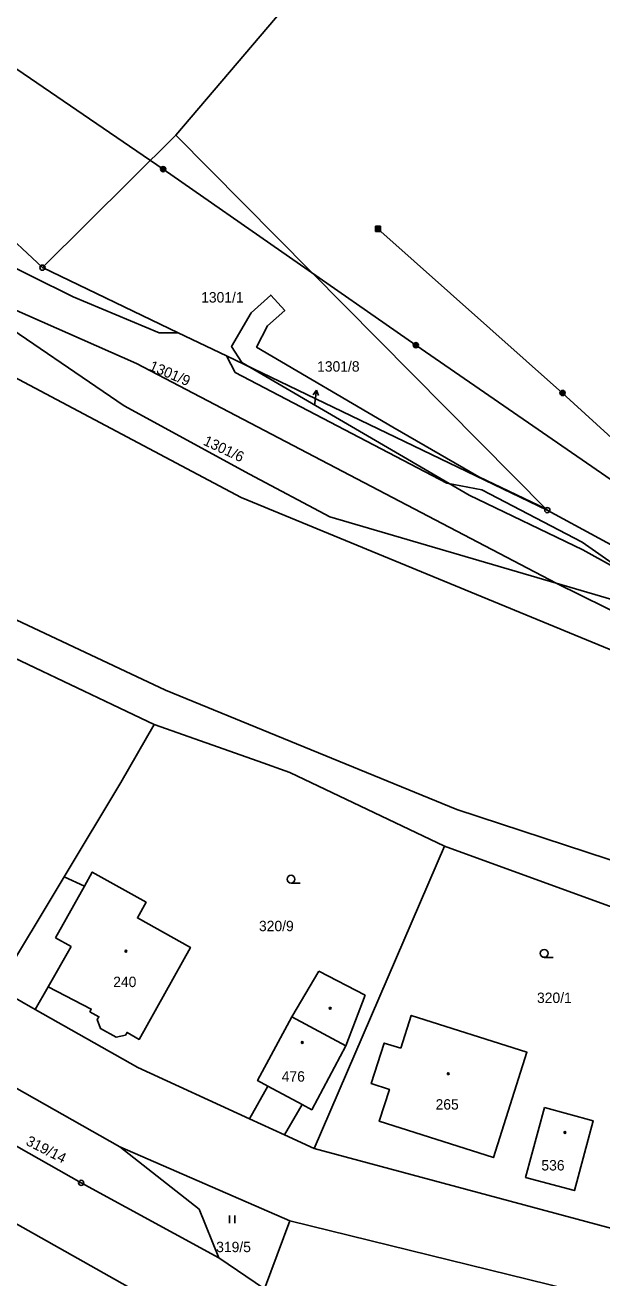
# Model space of a CAD drawing. Extents: x -745926 to -742978, y -968282 to -965689.
# Drawn here: x -745098.2 to -745042.6, y -967037.5 to -966916.9 of the extents above; entities that cross this region are included whole.
import ezdxf

# ---------------------------------------------------------------- set-up
doc = ezdxf.new("R2010")
doc.units = 0
for name, color, linetype in [('Hranice parcel', 7, 'Continuous'), ('Parcelní čísla', 7, 'Continuous'), ('Pop  PČ popisy', 7, 'Continuous'), ('Poz předměty', 7, 'Continuous'), ('Vnitřní kresba', 7, 'Continuous'), ('Věcná břemena k části', 7, 'Continuous'), ('Značky bodu BP', 7, 'Continuous'), ('Značky budov', 7, 'Continuous'), ('Značky kultur', 7, 'Continuous')]:
    doc.layers.add(name, color=color, linetype=linetype)

msp = doc.modelspace()

# ---------------------------------------------------------------- linework, layer by layer
at = {"layer": 'Hranice parcel'}
for p, q in [((-745127.02, -966911.73), (-745096.48, -966940.22)), ((-745083.65, -966927.46), (-745073.31, -966915.34)), ((-745096.48, -966940.22), (-745083.65, -966927.46)), ((-745083.65, -966927.46), (-745047.86, -966963.56)), ((-745096.48, -966940.22), (-745083.4, -966946.5)), ((-745085.23, -966946.5), (-745083.4, -966946.5)), ((-745083.4, -966946.5), (-745078.77, -966948.72)), ((-745078.77, -966948.72), (-745047.86, -966963.56)), ((-745078.77, -966948.72), (-745077.92, -966950.32)), ((-745047.01, -966970.59), (-745087.43, -966949.46)), ((-745036.82, -966975.61), (-745047.01, -966970.59)), ((-745085.72, -966984.18), (-745100.59, -966977.14)), ((-745057.77, -966995.9), (-745070.32, -967024.98)), ((-745029.61, -967006.14), (-745057.77, -966995.9)), ((-745094.38, -966998.84), (-745100.84, -967009.53)), ((-745065.41, -967010.25), (-745069.88, -967007.93)), ((-745100.84, -967009.53), (-745097.17, -967011.61)), ((-745104.74, -967015.97), (-745089.03, -967024.82)), ((-745076.55, -967022.13), (-745073.17, -967023.68)), ((-745070.32, -967024.98), (-745073.17, -967023.68)), ((-745089.03, -967024.82), (-745072.65, -967031.96)), ((-745039.55, -967033.27), (-745070.32, -967024.98)), ((-745075.1, -967038.5), (-745072.65, -967031.96)), ((-745072.65, -967031.96), (-745041.98, -967039.49)), ((-745079.5, -967035.5), (-745075.1, -967038.5))]:
    msp.add_line(p, q, dxfattribs=at)
for points in [[(-745130.73, -966915.96), (-745127.77, -966918), (-745124.34, -966918.62), (-745121.79, -966920.1), (-745120.21, -966922.81), (-745119.23, -966926), (-745116.26, -966928.61), (-745101.59, -966939.06), (-745093.53, -966943.04), (-745085.23, -966946.5)], [(-745047.01, -966970.59), (-745068.81, -966964.21), (-745076.55, -966960.11), (-745088.6, -966953.51), (-745102.09, -966944.35), (-745106.49, -966944.98), (-745133.52, -966919.15)], [(-745087.43, -966949.46), (-745101.79, -966943.13), (-745120.74, -966929.81), (-745129.68, -966921.53)], [(-745136.09, -966923.85), (-745134.18, -966924.5), (-745107.69, -966946.26), (-745077.36, -966962.35), (-745010.83, -966989.75), (-745003.64, -966990.81), (-745000.04, -966992.26), (-744938.71, -967017.01), (-744928.65, -967021.36), (-744919.57, -967025.15)], [(-745077.92, -966950.32), (-745057.55, -966960.95), (-745054.17, -966961.6), (-745044.49, -966966.63), (-745039.27, -966970.3), (-745033.81, -966972.82)], [(-745047.86, -966963.56), (-745027.98, -966974.34), (-745006.33, -966980.73), (-745001.06, -966982.98)], [(-745001.7, -966984.1), (-745038.45, -966973.1), (-745047.01, -966970.59)], [(-745094.38, -966998.84), (-745088.92, -966989.78), (-745085.72, -966984.18)], [(-745057.77, -966995.9), (-745072.66, -966988.81), (-745075.71, -966987.73), (-745085.72, -966984.18)], [(-745097.17, -967011.61), (-745095.92, -967009.43), (-745091.78, -967011.57), (-745091.92, -967011.83), (-745091.05, -967012.32), (-745091.2, -967012.58), (-745090.88, -967013.45), (-745089.39, -967014.27), (-745088.49, -967014.09), (-745088.34, -967013.83), (-745087.17, -967014.49), (-745082.23, -967005.65), (-745087.34, -967002.8), (-745086.5, -967001.29), (-745091.69, -966998.39), (-745092.45, -966999.75), (-745094.38, -966998.84)], [(-745069.88, -967007.93), (-745072.45, -967012.31), (-745075.76, -967018.46), (-745074.78, -967018.99), (-745076.55, -967022.13)], [(-745073.17, -967023.68), (-745071.47, -967020.76), (-745070.55, -967021.26), (-745067.25, -967015.1), (-745065.41, -967010.25)], [(-745076.55, -967022.13), (-745087.3, -967017.2), (-745097.17, -967011.61)], [(-745061.97, -967015.35), (-745063.57, -967014.85), (-745064.81, -967018.75), (-745063.07, -967019.3), (-745064.05, -967022.37), (-745053.05, -967025.87), (-745049.83, -967015.73), (-745060.97, -967012.19), (-745061.97, -967015.35)], [(-745107.17, -967020.14), (-745092.75, -967028.3), (-745079.5, -967035.5)], [(-745048.13, -967021.05), (-745049.95, -967027.77), (-745045.25, -967029.04), (-745043.44, -967022.32), (-745048.13, -967021.05)], [(-745089.03, -967024.82), (-745081.4, -967030.84), (-745079.5, -967035.5)]]:
    msp.add_lwpolyline(points, dxfattribs=at)
at = {"layer": 'Pop  PČ popisy'}
for p, q in [((-745070.08, -966952), (-745070.4, -966952.46)), ((-745070.29, -966953.49), (-745070.08, -966952)), ((-745070.08, -966952), (-745069.9, -966952.54))]:
    msp.add_line(p, q, dxfattribs=at)
at = {"layer": 'Poz předměty'}
for p, q in [((-745111.5, -966912.58), (-745084.86, -966930.74)), ((-745084.86, -966930.74), (-745060.52, -966947.69)), ((-745064.42, -966936.23), (-745063.92, -966936.23)), ((-745064.42, -966936.73), (-745064.42, -966936.23)), ((-745064.42, -966936.33), (-745063.92, -966936.33)), ((-745064.42, -966936.43), (-745063.92, -966936.43)), ((-745064.42, -966936.53), (-745063.92, -966936.53)), ((-745064.42, -966936.63), (-745063.92, -966936.63)), ((-745064.42, -966936.73), (-745063.92, -966936.73)), ((-745064.32, -966936.73), (-745064.32, -966936.23)), ((-745064.22, -966936.73), (-745064.22, -966936.23)), ((-745046.39, -966952.29), (-745064.17, -966936.48)), ((-745064.12, -966936.73), (-745064.12, -966936.23)), ((-745064.02, -966936.73), (-745064.02, -966936.23)), ((-745063.92, -966936.73), (-745063.92, -966936.23)), ((-745060.52, -966947.69), (-745023.5, -966973.23)), ((-745023.5, -966973.23), (-745046.39, -966952.29)), ((-745087.05, -967038.97), (-745135.19, -967011.94))]:
    msp.add_line(p, q, dxfattribs=at)
for centre, radius in [((-745084.86, -966930.74), 0.25), ((-745084.86, -966930.74), 0.2), ((-745084.86, -966930.74), 0.15), ((-745084.86, -966930.74), 0.1), ((-745084.86, -966930.74), 0.05), ((-745060.52, -966947.69), 0.25), ((-745060.52, -966947.69), 0.2), ((-745060.52, -966947.69), 0.15), ((-745060.52, -966947.69), 0.1), ((-745060.52, -966947.69), 0.05), ((-745046.39, -966952.29), 0.25), ((-745046.39, -966952.29), 0.2), ((-745046.39, -966952.29), 0.15), ((-745046.39, -966952.29), 0.1), ((-745046.39, -966952.29), 0.05)]:
    msp.add_circle(centre, radius, dxfattribs=at)
at = {"layer": 'Vnitřní kresba'}
for p, q in [((-745099.03, -966974.11), (-745084.63, -966980.88)), ((-745084.63, -966980.88), (-745056.58, -966992.37)), ((-745056.58, -966992.37), (-745028.7, -967001.52)), ((-745095.22, -967004.71), (-745092.45, -966999.75)), ((-745095.92, -967009.43), (-745093.72, -967005.55)), ((-745093.72, -967005.55), (-745095.22, -967004.71)), ((-745072.45, -967012.31), (-745067.25, -967015.1)), ((-745074.78, -967018.99), (-745071.47, -967020.76))]:
    msp.add_line(p, q, dxfattribs=at)
at = {"layer": 'Věcná břemena k části'}
msp.add_lwpolyline([(-745027.98, -966974.34), (-745047.86, -966963.56), (-745047.95, -966963.47), (-745054.44, -966960.34), (-745062.73, -966955.57), (-745075.86, -966947.87), (-745074.8, -966945.83), (-745073.15, -966944.34), (-745074.49, -966942.86), (-745076.37, -966944.56), (-745078.27, -966947.81), (-745077.29, -966949.35), (-745055.38, -966962.11), (-745044.45, -966967.37), (-745038.23, -966970.82)], dxfattribs=at)
at = {"layer": 'Značky bodu BP'}
for centre, radius in [((-745096.48, -966940.22), 0.25), ((-745096.48, -966940.22), 0.0152), ((-745047.86, -966963.56), 0.25), ((-745047.86, -966963.56), 0.0152), ((-745092.75, -967028.3), 0.25), ((-745092.75, -967028.3), 0.0152)]:
    msp.add_circle(centre, radius, dxfattribs=at)
at = {"layer": 'Značky budov'}
for centre in [(-745088.44, -967006.01), (-745068.77, -967011.5), (-745071.46, -967014.79), (-745057.4, -967017.8), (-745046.16, -967023.45)]:
    msp.add_circle(centre, 0.0875, dxfattribs=at)
at = {"layer": 'Značky kultur'}
for p, q in [((-745072.54, -966999.46), (-745071.66, -966999.46)), ((-745048.16, -967006.6), (-745047.28, -967006.6)), ((-745078.48, -967032.18), (-745078.48, -967031.43)), ((-745077.97, -967032.18), (-745077.97, -967031.43))]:
    msp.add_line(p, q, dxfattribs=at)
for centre in [(-745072.54, -966999.08), (-745048.16, -967006.22)]:
    msp.add_circle(centre, 0.375, dxfattribs=at)

# ---------------------------------------------------------------- texts
at = {"layer": 'Parcelní čísla'}
for s, p in [('1301/1', (-745081.2, -966943.58)), ('1301/8', (-745070.03, -966950.23)), ('320/9', (-745075.63, -967004.08)), ('240', (-745089.67, -967009.46)), ('320/1', (-745048.85, -967010.99)), ('476', (-745073.44, -967018.56)), ('265', (-745058.62, -967021.25)), ('536', (-745048.43, -967027.11)), ('319/5', (-745079.75, -967034.97))]:
    msp.add_text(s, height=1, dxfattribs=at).set_placement(p)
for s, rotation, p in [('1301/9', 337, (-745086.28, -966950.05)), ('1301/6', 335, (-745081.07, -966957.24)), ('319/14', 333, (-745098.16, -967024.6))]:
    msp.add_text(s, height=1, rotation=rotation, dxfattribs=at).set_placement(p)

doc.saveas('drawing.dxf')
